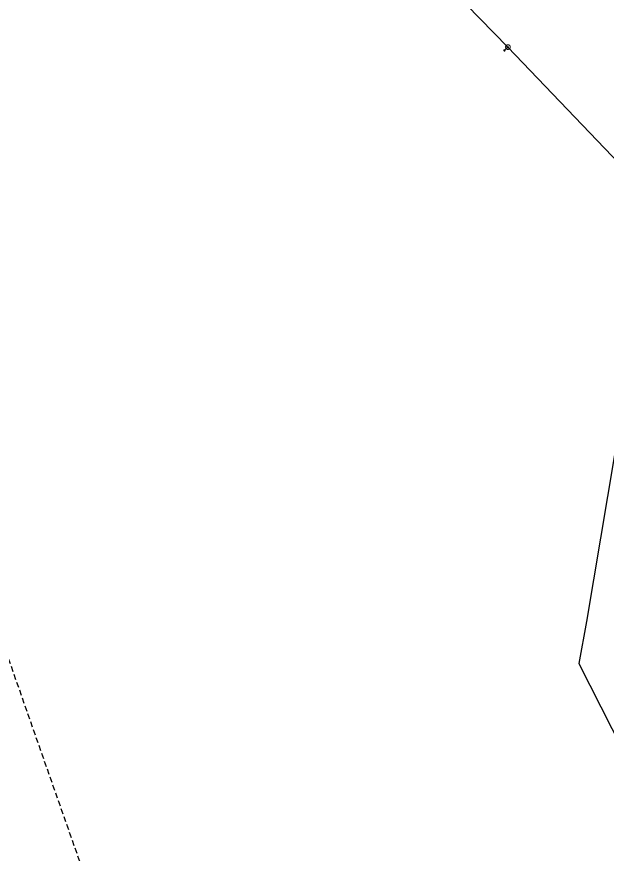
# Model space of a CAD drawing. Extents: x -659250 to -657316, y -997555 to -993684.
# Drawn here: x -658019.7 to -657893.1, y -997015.2 to -996835.4 of the extents above; entities that cross this region are included whole.
import ezdxf

# ---------------------------------------------------------------- set-up
doc = ezdxf.new("R2010")
doc.units = 0
doc.header["$LTSCALE"] = 0.4
doc.linetypes.add('MEDIUM_DASHED', pattern=[4.5, 3, -1.5])
for name, color, linetype, lineweight in [('17', 7, 'Continuous', 25), ('47', 7, 'Continuous', 13), ('63', 7, 'MEDIUM_DASHED', 25), ('9', 7, 'Continuous', 13)]:
    doc.layers.add(name, color=color, linetype=linetype, lineweight=lineweight)

msp = doc.modelspace()

# ---------------------------------------------------------------- linework, layer by layer
at = {"layer": '17'}
msp.add_line((-657914.174, -996841.963), (-657914.93, -996842.66), dxfattribs=at)
for points in [[(-658015.186, -996748.64), (-658011.842, -996749.245), (-657935.128, -996820.463), (-657914.174, -996841.963)], [(-657914.174, -996841.963), (-657882.199, -996875.441), (-657897.339, -996965.385), (-657898.953, -996974.421), (-657780.604, -997207.745)]]:
    msp.add_lwpolyline(points, dxfattribs=at)
at = {"layer": '47'}
for points in [[(-657913.758, -996841.684), (-657913.79, -996841.642), (-657913.826, -996841.604), (-657913.865, -996841.57), (-657913.907, -996841.539), (-657913.953, -996841.514), (-657914.002, -996841.493), (-657914.052, -996841.478), (-657914.103, -996841.468), (-657914.155, -996841.463), (-657914.207, -996841.464), (-657914.26, -996841.47), (-657914.31, -996841.482), (-657914.36, -996841.499), (-657914.407, -996841.521), (-657914.452, -996841.547), (-657914.494, -996841.579), (-657914.532, -996841.615), (-657914.567, -996841.655), (-657914.597, -996841.696), (-657914.622, -996841.742), (-657914.643, -996841.791), (-657914.658, -996841.841), (-657914.669, -996841.893), (-657914.674, -996841.944), (-657914.672, -996841.996), (-657914.666, -996842.049), (-657914.655, -996842.1), (-657914.637, -996842.149), (-657914.615, -996842.196), (-657914.589, -996842.241), (-657914.557, -996842.283), (-657914.521, -996842.321), (-657914.482, -996842.357), (-657914.44, -996842.386), (-657914.394, -996842.411), (-657914.346, -996842.432), (-657914.296, -996842.448), (-657914.244, -996842.458), (-657914.192, -996842.463), (-657914.14, -996842.461), (-657914.087, -996842.455), (-657914.037, -996842.444), (-657913.987, -996842.426), (-657913.94, -996842.404), (-657913.895, -996842.378), (-657913.853, -996842.346), (-657913.815, -996842.31), (-657913.78, -996842.272), (-657913.75, -996842.229), (-657913.725, -996842.183), (-657913.704, -996842.135), (-657913.689, -996842.085), (-657913.679, -996842.034), (-657913.674, -996841.981), (-657913.675, -996841.929), (-657913.681, -996841.876), (-657913.693, -996841.826), (-657913.71, -996841.776), (-657913.732, -996841.729)], [(-657914.105, -996841.917), (-657914.11, -996841.909), (-657914.117, -996841.904), (-657914.123, -996841.898), (-657914.13, -996841.893), (-657914.137, -996841.889), (-657914.145, -996841.886), (-657914.154, -996841.883), (-657914.162, -996841.881), (-657914.17, -996841.881), (-657914.179, -996841.881), (-657914.188, -996841.882), (-657914.196, -996841.884), (-657914.204, -996841.887), (-657914.212, -996841.889), (-657914.219, -996841.894), (-657914.227, -996841.899), (-657914.232, -996841.906), (-657914.238, -996841.912), (-657914.243, -996841.919), (-657914.247, -996841.926), (-657914.25, -996841.934), (-657914.253, -996841.943), (-657914.255, -996841.951), (-657914.256, -996841.96), (-657914.255, -996841.968), (-657914.254, -996841.977), (-657914.252, -996841.985), (-657914.249, -996841.993), (-657914.247, -996842.001), (-657914.242, -996842.008), (-657914.237, -996842.016), (-657914.23, -996842.021), (-657914.224, -996842.027), (-657914.217, -996842.032), (-657914.21, -996842.036), (-657914.202, -996842.04), (-657914.193, -996842.042), (-657914.185, -996842.044), (-657914.176, -996842.045), (-657914.168, -996842.044), (-657914.159, -996842.043), (-657914.151, -996842.041), (-657914.143, -996842.038), (-657914.135, -996842.036), (-657914.128, -996842.031), (-657914.12, -996842.026), (-657914.115, -996842.019), (-657914.109, -996842.013), (-657914.104, -996842.006), (-657914.1, -996841.999), (-657914.096, -996841.991), (-657914.094, -996841.982), (-657914.092, -996841.974), (-657914.092, -996841.966), (-657914.092, -996841.957), (-657914.093, -996841.948), (-657914.095, -996841.94), (-657914.098, -996841.932), (-657914.1, -996841.924)]]:
    msp.add_lwpolyline(points, close=True, dxfattribs=at)
at = {"layer": '63'}
msp.add_lwpolyline([(-659116.685, -993855.266), (-658551.464, -993848.288), (-658551.464, -993848.288), (-657316.352, -997490.822), (-657316.352, -997490.822), (-657839.705, -997490.822), (-657839.705, -997490.822)], close=True, dxfattribs=at)
at = {"layer": '9'}
for points in [[(-657914.93, -996842.534), (-657914.943, -996842.533), (-657914.956, -996842.535), (-657914.969, -996842.538), (-657914.981, -996842.543), (-657914.993, -996842.549), (-657915.004, -996842.556), (-657915.014, -996842.564), (-657915.024, -996842.574), (-657915.032, -996842.584), (-657915.039, -996842.595), (-657915.045, -996842.607), (-657915.05, -996842.619), (-657915.053, -996842.632), (-657915.055, -996842.645), (-657915.057, -996842.658), (-657915.056, -996842.671), (-657915.054, -996842.684), (-657915.051, -996842.697), (-657915.046, -996842.709), (-657915.04, -996842.721), (-657915.033, -996842.732), (-657915.025, -996842.742), (-657915.015, -996842.752), (-657915.005, -996842.76), (-657914.994, -996842.767), (-657914.982, -996842.773), (-657914.97, -996842.778), (-657914.957, -996842.781), (-657914.944, -996842.783), (-657914.931, -996842.786), (-657914.918, -996842.785), (-657914.905, -996842.783), (-657914.892, -996842.78), (-657914.88, -996842.775), (-657914.868, -996842.769), (-657914.857, -996842.762), (-657914.847, -996842.754), (-657914.837, -996842.744), (-657914.829, -996842.734), (-657914.822, -996842.723), (-657914.816, -996842.711), (-657914.811, -996842.699), (-657914.808, -996842.686), (-657914.806, -996842.673), (-657914.805, -996842.66), (-657914.805, -996842.647), (-657914.807, -996842.634), (-657914.81, -996842.621), (-657914.815, -996842.609), (-657914.821, -996842.597), (-657914.828, -996842.586), (-657914.836, -996842.576), (-657914.846, -996842.566), (-657914.856, -996842.558), (-657914.867, -996842.551), (-657914.879, -996842.545), (-657914.891, -996842.54), (-657914.904, -996842.537), (-657914.917, -996842.535)], [(-657914.93, -996842.787), (-657914.917, -996842.786), (-657914.904, -996842.784), (-657914.891, -996842.781), (-657914.879, -996842.776), (-657914.867, -996842.77), (-657914.856, -996842.763), (-657914.846, -996842.755), (-657914.836, -996842.745), (-657914.828, -996842.735), (-657914.821, -996842.724), (-657914.815, -996842.712), (-657914.81, -996842.7), (-657914.807, -996842.687), (-657914.805, -996842.674), (-657914.804, -996842.661), (-657914.803, -996842.648), (-657914.805, -996842.635), (-657914.808, -996842.622), (-657914.813, -996842.61), (-657914.819, -996842.598), (-657914.826, -996842.587), (-657914.834, -996842.577), (-657914.844, -996842.567), (-657914.854, -996842.559), (-657914.865, -996842.552), (-657914.877, -996842.546), (-657914.889, -996842.541), (-657914.902, -996842.538), (-657914.915, -996842.536), (-657914.928, -996842.535), (-657914.941, -996842.535), (-657914.954, -996842.537), (-657914.967, -996842.54), (-657914.979, -996842.545), (-657914.991, -996842.551), (-657915.002, -996842.558), (-657915.012, -996842.566), (-657915.022, -996842.576), (-657915.03, -996842.586), (-657915.037, -996842.597), (-657915.043, -996842.609), (-657915.048, -996842.621), (-657915.051, -996842.634), (-657915.053, -996842.647), (-657915.056, -996842.66), (-657915.055, -996842.673), (-657915.053, -996842.686), (-657915.05, -996842.699), (-657915.045, -996842.711), (-657915.039, -996842.723), (-657915.032, -996842.734), (-657915.024, -996842.744), (-657915.014, -996842.754), (-657915.004, -996842.762), (-657914.993, -996842.769), (-657914.981, -996842.775), (-657914.969, -996842.78), (-657914.956, -996842.783), (-657914.943, -996842.785)], [(-657914.93, -996842.554), (-657914.941, -996842.552), (-657914.952, -996842.554), (-657914.963, -996842.557), (-657914.973, -996842.561), (-657914.983, -996842.566), (-657914.992, -996842.572), (-657915.001, -996842.579), (-657915.009, -996842.587), (-657915.016, -996842.596), (-657915.022, -996842.605), (-657915.027, -996842.615), (-657915.031, -996842.625), (-657915.034, -996842.636), (-657915.037, -996842.647), (-657915.037, -996842.658), (-657915.037, -996842.669), (-657915.035, -996842.68), (-657915.032, -996842.691), (-657915.028, -996842.701), (-657915.023, -996842.711), (-657915.017, -996842.72), (-657915.01, -996842.729), (-657915.002, -996842.737), (-657914.993, -996842.744), (-657914.984, -996842.75), (-657914.974, -996842.755), (-657914.964, -996842.759), (-657914.953, -996842.762), (-657914.942, -996842.764), (-657914.931, -996842.766), (-657914.92, -996842.766), (-657914.909, -996842.764), (-657914.898, -996842.761), (-657914.888, -996842.757), (-657914.878, -996842.752), (-657914.869, -996842.746), (-657914.86, -996842.739), (-657914.852, -996842.731), (-657914.845, -996842.722), (-657914.839, -996842.713), (-657914.834, -996842.703), (-657914.83, -996842.693), (-657914.827, -996842.682), (-657914.825, -996842.671), (-657914.825, -996842.66), (-657914.824, -996842.649), (-657914.826, -996842.638), (-657914.829, -996842.627), (-657914.833, -996842.617), (-657914.838, -996842.607), (-657914.844, -996842.598), (-657914.851, -996842.589), (-657914.859, -996842.581), (-657914.868, -996842.574), (-657914.877, -996842.568), (-657914.887, -996842.563), (-657914.897, -996842.559), (-657914.908, -996842.556), (-657914.919, -996842.554)], [(-657914.93, -996842.767), (-657914.919, -996842.767), (-657914.908, -996842.765), (-657914.897, -996842.762), (-657914.887, -996842.758), (-657914.877, -996842.753), (-657914.868, -996842.747), (-657914.859, -996842.74), (-657914.851, -996842.732), (-657914.844, -996842.723), (-657914.838, -996842.714), (-657914.833, -996842.704), (-657914.829, -996842.694), (-657914.826, -996842.683), (-657914.824, -996842.672), (-657914.824, -996842.661), (-657914.822, -996842.65), (-657914.824, -996842.639), (-657914.827, -996842.628), (-657914.831, -996842.618), (-657914.836, -996842.608), (-657914.842, -996842.599), (-657914.849, -996842.59), (-657914.857, -996842.582), (-657914.866, -996842.575), (-657914.875, -996842.569), (-657914.885, -996842.564), (-657914.895, -996842.56), (-657914.906, -996842.557), (-657914.917, -996842.555), (-657914.928, -996842.555), (-657914.939, -996842.554), (-657914.95, -996842.556), (-657914.961, -996842.559), (-657914.971, -996842.563), (-657914.981, -996842.568), (-657914.99, -996842.574), (-657914.999, -996842.581), (-657915.007, -996842.589), (-657915.014, -996842.598), (-657915.02, -996842.607), (-657915.025, -996842.617), (-657915.029, -996842.627), (-657915.032, -996842.638), (-657915.034, -996842.649), (-657915.036, -996842.66), (-657915.036, -996842.671), (-657915.034, -996842.682), (-657915.031, -996842.693), (-657915.027, -996842.703), (-657915.022, -996842.713), (-657915.016, -996842.722), (-657915.009, -996842.731), (-657915.001, -996842.739), (-657914.992, -996842.746), (-657914.983, -996842.752), (-657914.973, -996842.757), (-657914.963, -996842.761), (-657914.952, -996842.764), (-657914.941, -996842.766)], [(-657914.93, -996842.573), (-657914.939, -996842.572), (-657914.948, -996842.573), (-657914.957, -996842.576), (-657914.965, -996842.579), (-657914.973, -996842.583), (-657914.981, -996842.588), (-657914.988, -996842.594), (-657914.994, -996842.6), (-657915, -996842.607), (-657915.005, -996842.615), (-657915.009, -996842.623), (-657915.012, -996842.631), (-657915.015, -996842.64), (-657915.016, -996842.649), (-657915.018, -996842.658), (-657915.017, -996842.667), (-657915.016, -996842.676), (-657915.013, -996842.685), (-657915.01, -996842.693), (-657915.006, -996842.701), (-657915.001, -996842.709), (-657914.995, -996842.716), (-657914.989, -996842.722), (-657914.982, -996842.728), (-657914.974, -996842.733), (-657914.966, -996842.737), (-657914.958, -996842.74), (-657914.949, -996842.743), (-657914.94, -996842.744), (-657914.931, -996842.747), (-657914.922, -996842.746), (-657914.913, -996842.745), (-657914.904, -996842.742), (-657914.896, -996842.739), (-657914.888, -996842.735), (-657914.88, -996842.73), (-657914.873, -996842.724), (-657914.867, -996842.718), (-657914.861, -996842.711), (-657914.856, -996842.703), (-657914.852, -996842.695), (-657914.849, -996842.687), (-657914.846, -996842.678), (-657914.845, -996842.669), (-657914.844, -996842.66), (-657914.844, -996842.651), (-657914.845, -996842.642), (-657914.848, -996842.633), (-657914.851, -996842.625), (-657914.855, -996842.617), (-657914.86, -996842.609), (-657914.866, -996842.602), (-657914.872, -996842.596), (-657914.879, -996842.59), (-657914.887, -996842.585), (-657914.895, -996842.581), (-657914.903, -996842.578), (-657914.912, -996842.575), (-657914.921, -996842.574)], [(-657914.93, -996842.748), (-657914.921, -996842.747), (-657914.912, -996842.746), (-657914.903, -996842.743), (-657914.895, -996842.74), (-657914.887, -996842.736), (-657914.879, -996842.731), (-657914.872, -996842.725), (-657914.866, -996842.719), (-657914.86, -996842.712), (-657914.855, -996842.704), (-657914.851, -996842.696), (-657914.848, -996842.688), (-657914.845, -996842.679), (-657914.844, -996842.67), (-657914.843, -996842.661), (-657914.842, -996842.652), (-657914.843, -996842.643), (-657914.846, -996842.634), (-657914.849, -996842.626), (-657914.853, -996842.618), (-657914.858, -996842.61), (-657914.864, -996842.603), (-657914.87, -996842.597), (-657914.877, -996842.591), (-657914.885, -996842.586), (-657914.893, -996842.582), (-657914.901, -996842.579), (-657914.91, -996842.576), (-657914.919, -996842.575), (-657914.928, -996842.574), (-657914.937, -996842.574), (-657914.946, -996842.575), (-657914.955, -996842.578), (-657914.963, -996842.581), (-657914.971, -996842.585), (-657914.979, -996842.59), (-657914.986, -996842.596), (-657914.992, -996842.602), (-657914.998, -996842.609), (-657915.003, -996842.617), (-657915.007, -996842.625), (-657915.01, -996842.633), (-657915.013, -996842.642), (-657915.014, -996842.651), (-657915.017, -996842.66), (-657915.016, -996842.669), (-657915.015, -996842.678), (-657915.012, -996842.687), (-657915.009, -996842.695), (-657915.005, -996842.703), (-657915, -996842.711), (-657914.994, -996842.718), (-657914.988, -996842.724), (-657914.981, -996842.73), (-657914.973, -996842.735), (-657914.965, -996842.739), (-657914.957, -996842.742), (-657914.948, -996842.745), (-657914.939, -996842.746)], [(-657914.93, -996842.593), (-657914.937, -996842.592), (-657914.944, -996842.593), (-657914.951, -996842.594), (-657914.957, -996842.597), (-657914.963, -996842.6), (-657914.969, -996842.604), (-657914.975, -996842.608), (-657914.98, -996842.613), (-657914.984, -996842.619), (-657914.988, -996842.625), (-657914.991, -996842.631), (-657914.994, -996842.637), (-657914.995, -996842.644), (-657914.998, -996842.651), (-657914.998, -996842.658), (-657914.998, -996842.665), (-657914.996, -996842.672), (-657914.995, -996842.679), (-657914.992, -996842.685), (-657914.989, -996842.692), (-657914.985, -996842.697), (-657914.981, -996842.703), (-657914.976, -996842.708), (-657914.97, -996842.712), (-657914.964, -996842.716), (-657914.958, -996842.719), (-657914.952, -996842.722), (-657914.945, -996842.724), (-657914.938, -996842.725), (-657914.931, -996842.727), (-657914.924, -996842.727), (-657914.917, -996842.726), (-657914.91, -996842.724), (-657914.904, -996842.721), (-657914.897, -996842.718), (-657914.892, -996842.714), (-657914.886, -996842.71), (-657914.881, -996842.705), (-657914.877, -996842.699), (-657914.873, -996842.694), (-657914.87, -996842.687), (-657914.867, -996842.681), (-657914.865, -996842.674), (-657914.864, -996842.667), (-657914.864, -996842.66), (-657914.864, -996842.653), (-657914.864, -996842.646), (-657914.866, -996842.639), (-657914.869, -996842.633), (-657914.872, -996842.627), (-657914.876, -996842.621), (-657914.88, -996842.615), (-657914.885, -996842.61), (-657914.891, -996842.606), (-657914.896, -996842.602), (-657914.903, -996842.599), (-657914.909, -996842.596), (-657914.916, -996842.595), (-657914.923, -996842.593)], [(-657914.93, -996842.728), (-657914.923, -996842.728), (-657914.916, -996842.726), (-657914.909, -996842.725), (-657914.903, -996842.722), (-657914.897, -996842.719), (-657914.891, -996842.715), (-657914.885, -996842.711), (-657914.88, -996842.706), (-657914.876, -996842.7), (-657914.872, -996842.694), (-657914.869, -996842.688), (-657914.866, -996842.682), (-657914.865, -996842.675), (-657914.863, -996842.668), (-657914.863, -996842.661), (-657914.861, -996842.654), (-657914.863, -996842.647), (-657914.864, -996842.64), (-657914.867, -996842.634), (-657914.87, -996842.627), (-657914.874, -996842.622), (-657914.878, -996842.616), (-657914.883, -996842.611), (-657914.889, -996842.607), (-657914.895, -996842.603), (-657914.901, -996842.6), (-657914.907, -996842.597), (-657914.914, -996842.595), (-657914.921, -996842.594), (-657914.928, -996842.594), (-657914.935, -996842.593), (-657914.942, -996842.594), (-657914.949, -996842.596), (-657914.955, -996842.599), (-657914.962, -996842.602), (-657914.967, -996842.606), (-657914.973, -996842.61), (-657914.978, -996842.615), (-657914.982, -996842.621), (-657914.986, -996842.626), (-657914.989, -996842.633), (-657914.992, -996842.639), (-657914.994, -996842.646), (-657914.995, -996842.653), (-657914.997, -996842.66), (-657914.997, -996842.667), (-657914.996, -996842.674), (-657914.994, -996842.681), (-657914.991, -996842.687), (-657914.988, -996842.693), (-657914.984, -996842.699), (-657914.98, -996842.705), (-657914.975, -996842.71), (-657914.969, -996842.714), (-657914.964, -996842.718), (-657914.957, -996842.721), (-657914.951, -996842.724), (-657914.944, -996842.725), (-657914.937, -996842.727)], [(-657914.93, -996842.613), (-657914.935, -996842.612), (-657914.94, -996842.612), (-657914.945, -996842.613), (-657914.949, -996842.615), (-657914.954, -996842.617), (-657914.958, -996842.62), (-657914.961, -996842.623), (-657914.965, -996842.627), (-657914.968, -996842.63), (-657914.971, -996842.634), (-657914.973, -996842.639), (-657914.975, -996842.643), (-657914.976, -996842.648), (-657914.978, -996842.653), (-657914.978, -996842.658), (-657914.978, -996842.663), (-657914.977, -996842.668), (-657914.976, -996842.673), (-657914.974, -996842.677), (-657914.972, -996842.682), (-657914.969, -996842.686), (-657914.966, -996842.69), (-657914.962, -996842.693), (-657914.959, -996842.696), (-657914.955, -996842.699), (-657914.95, -996842.701), (-657914.946, -996842.703), (-657914.941, -996842.704), (-657914.936, -996842.705), (-657914.931, -996842.706), (-657914.926, -996842.707), (-657914.921, -996842.706), (-657914.916, -996842.705), (-657914.912, -996842.703), (-657914.907, -996842.701), (-657914.903, -996842.698), (-657914.899, -996842.695), (-657914.896, -996842.692), (-657914.893, -996842.688), (-657914.89, -996842.684), (-657914.888, -996842.679), (-657914.886, -996842.675), (-657914.885, -996842.67), (-657914.884, -996842.665), (-657914.884, -996842.66), (-657914.884, -996842.655), (-657914.885, -996842.65), (-657914.885, -996842.645), (-657914.887, -996842.641), (-657914.889, -996842.636), (-657914.892, -996842.632), (-657914.895, -996842.629), (-657914.898, -996842.625), (-657914.902, -996842.622), (-657914.906, -996842.619), (-657914.911, -996842.617), (-657914.915, -996842.615), (-657914.92, -996842.614), (-657914.925, -996842.613)], [(-657914.93, -996842.708), (-657914.925, -996842.708), (-657914.92, -996842.707), (-657914.915, -996842.706), (-657914.911, -996842.704), (-657914.906, -996842.702), (-657914.902, -996842.699), (-657914.899, -996842.696), (-657914.895, -996842.692), (-657914.892, -996842.689), (-657914.889, -996842.685), (-657914.887, -996842.68), (-657914.885, -996842.676), (-657914.884, -996842.671), (-657914.883, -996842.666), (-657914.883, -996842.661), (-657914.881, -996842.656), (-657914.882, -996842.651), (-657914.883, -996842.646), (-657914.885, -996842.642), (-657914.887, -996842.637), (-657914.89, -996842.633), (-657914.893, -996842.629), (-657914.897, -996842.626), (-657914.9, -996842.623), (-657914.904, -996842.62), (-657914.909, -996842.618), (-657914.913, -996842.616), (-657914.918, -996842.615), (-657914.923, -996842.614), (-657914.928, -996842.614), (-657914.933, -996842.613), (-657914.938, -996842.614), (-657914.943, -996842.615), (-657914.947, -996842.617), (-657914.952, -996842.619), (-657914.956, -996842.622), (-657914.96, -996842.625), (-657914.963, -996842.628), (-657914.966, -996842.632), (-657914.969, -996842.636), (-657914.971, -996842.641), (-657914.973, -996842.645), (-657914.974, -996842.65), (-657914.975, -996842.655), (-657914.977, -996842.66), (-657914.977, -996842.665), (-657914.976, -996842.67), (-657914.975, -996842.675), (-657914.973, -996842.679), (-657914.971, -996842.684), (-657914.968, -996842.688), (-657914.965, -996842.691), (-657914.962, -996842.695), (-657914.958, -996842.698), (-657914.954, -996842.701), (-657914.949, -996842.703), (-657914.945, -996842.705), (-657914.94, -996842.706), (-657914.935, -996842.707)], [(-657914.93, -996842.633), (-657914.933, -996842.632), (-657914.936, -996842.631), (-657914.938, -996842.632), (-657914.941, -996842.633), (-657914.944, -996842.634), (-657914.946, -996842.636), (-657914.948, -996842.638), (-657914.95, -996842.64), (-657914.952, -996842.642), (-657914.954, -996842.644), (-657914.956, -996842.647), (-657914.957, -996842.65), (-657914.957, -996842.652), (-657914.958, -996842.655), (-657914.958, -996842.658), (-657914.958, -996842.661), (-657914.958, -996842.664), (-657914.957, -996842.667), (-657914.956, -996842.669), (-657914.955, -996842.672), (-657914.953, -996842.674), (-657914.951, -996842.677), (-657914.949, -996842.679), (-657914.947, -996842.68), (-657914.945, -996842.682), (-657914.942, -996842.683), (-657914.939, -996842.685), (-657914.937, -996842.685), (-657914.934, -996842.686), (-657914.931, -996842.688), (-657914.928, -996842.687), (-657914.925, -996842.687), (-657914.922, -996842.686), (-657914.92, -996842.685), (-657914.917, -996842.684), (-657914.915, -996842.682), (-657914.912, -996842.681), (-657914.91, -996842.679), (-657914.909, -996842.676), (-657914.907, -996842.674), (-657914.906, -996842.671), (-657914.905, -996842.669), (-657914.904, -996842.666), (-657914.904, -996842.663), (-657914.903, -996842.66), (-657914.904, -996842.657), (-657914.903, -996842.654), (-657914.905, -996842.652), (-657914.905, -996842.649), (-657914.906, -996842.646), (-657914.908, -996842.644), (-657914.909, -996842.642), (-657914.911, -996842.64), (-657914.914, -996842.638), (-657914.916, -996842.636), (-657914.919, -996842.635), (-657914.921, -996842.634), (-657914.924, -996842.633), (-657914.927, -996842.633)], [(-657914.93, -996842.688), (-657914.927, -996842.688), (-657914.924, -996842.688), (-657914.922, -996842.687), (-657914.919, -996842.686), (-657914.916, -996842.685), (-657914.914, -996842.683), (-657914.912, -996842.681), (-657914.91, -996842.679), (-657914.908, -996842.677), (-657914.906, -996842.675), (-657914.905, -996842.672), (-657914.904, -996842.669), (-657914.903, -996842.667), (-657914.903, -996842.664), (-657914.903, -996842.661), (-657914.902, -996842.658), (-657914.901, -996842.655), (-657914.902, -996842.652), (-657914.903, -996842.65), (-657914.904, -996842.647), (-657914.906, -996842.645), (-657914.908, -996842.642), (-657914.91, -996842.64), (-657914.912, -996842.639), (-657914.914, -996842.637), (-657914.917, -996842.636), (-657914.92, -996842.635), (-657914.922, -996842.634), (-657914.925, -996842.634), (-657914.928, -996842.633), (-657914.931, -996842.633), (-657914.934, -996842.633), (-657914.937, -996842.634), (-657914.939, -996842.635), (-657914.942, -996842.636), (-657914.944, -996842.638), (-657914.947, -996842.639), (-657914.949, -996842.641), (-657914.95, -996842.644), (-657914.952, -996842.646), (-657914.953, -996842.649), (-657914.954, -996842.651), (-657914.955, -996842.654), (-657914.955, -996842.657), (-657914.958, -996842.66), (-657914.957, -996842.663), (-657914.957, -996842.666), (-657914.956, -996842.668), (-657914.955, -996842.671), (-657914.954, -996842.674), (-657914.952, -996842.676), (-657914.951, -996842.678), (-657914.949, -996842.68), (-657914.946, -996842.682), (-657914.944, -996842.684), (-657914.941, -996842.685), (-657914.939, -996842.686), (-657914.936, -996842.687), (-657914.933, -996842.687)], [(-657914.93, -996842.652), (-657914.932, -996842.651), (-657914.932, -996842.651), (-657914.932, -996842.652), (-657914.934, -996842.652), (-657914.935, -996842.651), (-657914.935, -996842.653), (-657914.935, -996842.653), (-657914.937, -996842.653), (-657914.937, -996842.653), (-657914.938, -996842.654), (-657914.938, -996842.656), (-657914.938, -996842.656), (-657914.939, -996842.656), (-657914.939, -996842.658), (-657914.939, -996842.658), (-657914.939, -996842.659), (-657914.939, -996842.66), (-657914.938, -996842.66), (-657914.938, -996842.661), (-657914.938, -996842.663), (-657914.937, -996842.663), (-657914.937, -996842.663), (-657914.936, -996842.664), (-657914.936, -996842.664), (-657914.935, -996842.666), (-657914.934, -996842.666), (-657914.933, -996842.667), (-657914.933, -996842.667), (-657914.932, -996842.668), (-657914.931, -996842.668), (-657914.93, -996842.668), (-657914.929, -996842.668), (-657914.929, -996842.668), (-657914.928, -996842.667), (-657914.927, -996842.667), (-657914.926, -996842.666), (-657914.926, -996842.666), (-657914.925, -996842.665), (-657914.925, -996842.665), (-657914.924, -996842.664), (-657914.924, -996842.663), (-657914.923, -996842.662), (-657914.923, -996842.662), (-657914.923, -996842.661), (-657914.923, -996842.66), (-657914.923, -996842.659), (-657914.923, -996842.658), (-657914.923, -996842.658), (-657914.924, -996842.657), (-657914.923, -996842.656), (-657914.925, -996842.655), (-657914.925, -996842.655), (-657914.925, -996842.654), (-657914.925, -996842.654), (-657914.927, -996842.653), (-657914.928, -996842.653), (-657914.929, -996842.653), (-657914.929, -996842.652), (-657914.93, -996842.652)], [(-657914.93, -996842.669), (-657914.929, -996842.669), (-657914.928, -996842.669), (-657914.928, -996842.668), (-657914.927, -996842.668), (-657914.926, -996842.668), (-657914.925, -996842.667), (-657914.925, -996842.667), (-657914.924, -996842.666), (-657914.924, -996842.666), (-657914.923, -996842.665), (-657914.923, -996842.664), (-657914.923, -996842.663), (-657914.922, -996842.663), (-657914.922, -996842.662), (-657914.922, -996842.661), (-657914.922, -996842.66), (-657914.922, -996842.659), (-657914.923, -996842.659), (-657914.923, -996842.658), (-657914.921, -996842.657), (-657914.923, -996842.656), (-657914.923, -996842.656), (-657914.923, -996842.655), (-657914.923, -996842.655), (-657914.924, -996842.654), (-657914.925, -996842.654), (-657914.926, -996842.653), (-657914.926, -996842.653), (-657914.927, -996842.653), (-657914.928, -996842.653), (-657914.929, -996842.653), (-657914.93, -996842.653), (-657914.93, -996842.653), (-657914.931, -996842.653), (-657914.932, -996842.653), (-657914.933, -996842.654), (-657914.933, -996842.654), (-657914.934, -996842.655), (-657914.934, -996842.655), (-657914.935, -996842.656), (-657914.936, -996842.657), (-657914.938, -996842.658), (-657914.938, -996842.658), (-657914.938, -996842.659), (-657914.938, -996842.66), (-657914.938, -996842.661), (-657914.938, -996842.662), (-657914.938, -996842.662), (-657914.937, -996842.663), (-657914.937, -996842.664), (-657914.936, -996842.665), (-657914.936, -996842.665), (-657914.935, -996842.666), (-657914.935, -996842.666), (-657914.934, -996842.667), (-657914.933, -996842.667), (-657914.932, -996842.667), (-657914.932, -996842.668), (-657914.931, -996842.668)]]:
    msp.add_lwpolyline(points, close=True, dxfattribs=at)
for points in [[(-657914.984, -996842.872), (-657914.996, -996842.846), (-657914.996, -996842.819), (-657914.984, -996842.793), (-657914.969, -996842.78)], [(-657914.957, -996842.842), (-657914.977, -996842.866), (-657914.984, -996842.872)], [(-657914.957, -996842.842), (-657914.947, -996842.868), (-657914.93, -996842.885)], [(-657914.903, -996842.842), (-657914.912, -996842.868), (-657914.93, -996842.885)], [(-657914.903, -996842.842), (-657914.883, -996842.866), (-657914.875, -996842.872)], [(-657914.875, -996842.872), (-657914.864, -996842.846), (-657914.864, -996842.819), (-657914.876, -996842.793), (-657914.89, -996842.78)]]:
    msp.add_lwpolyline(points, dxfattribs=at)

doc.saveas('drawing.dxf')
